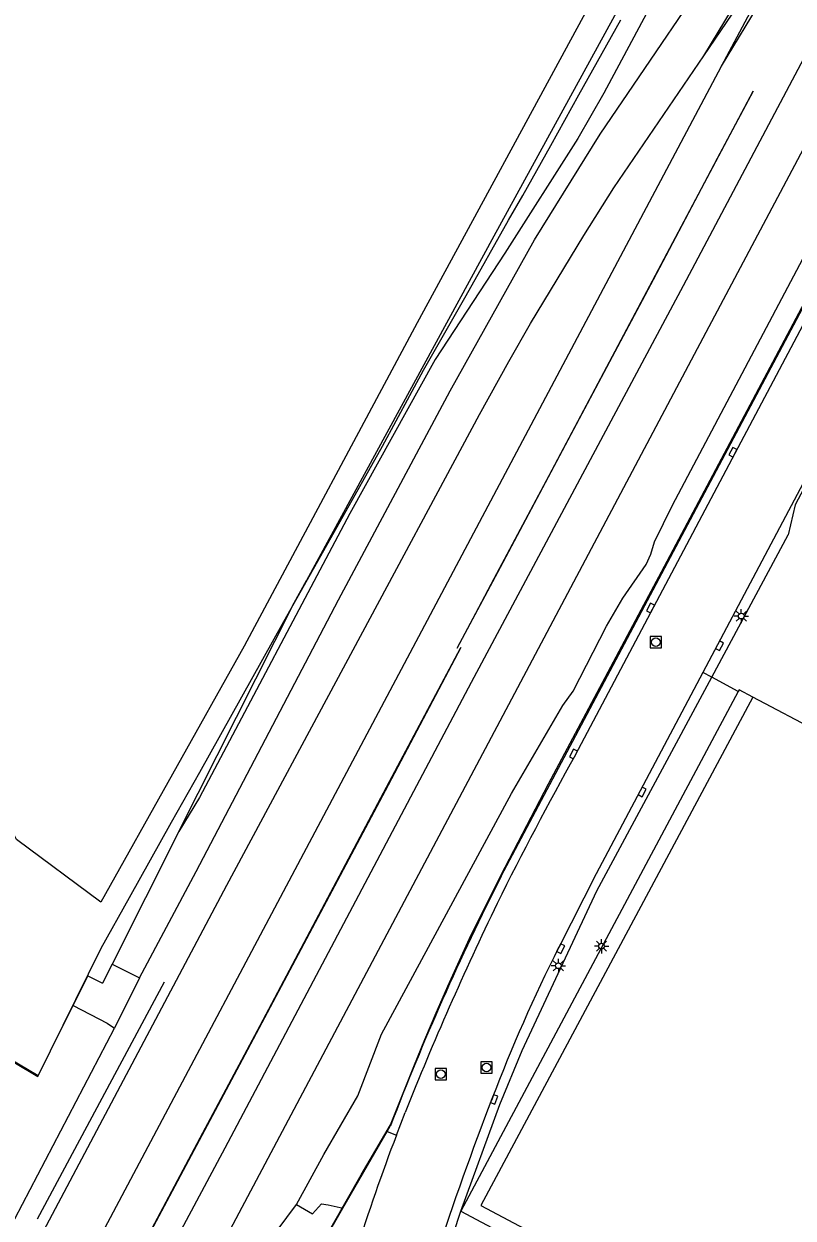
# Model space of a CAD drawing. Extents: x 136000 to 138005, y 398500 to 400500.
# Drawn here: x 137009.8 to 137077.3, y 399263.7 to 399368.6 of the extents above; entities that cross this region are included whole.
import ezdxf

# ---------------------------------------------------------------- set-up
doc = ezdxf.new("R2010")
doc.units = 0
for name, color, linetype in [('gg-afsc-hekwerk', 7, 'Continuous'), ('gg-afsc-muur', 7, 'Continuous'), ('gg-aspt-spoorlijn', 7, 'Continuous'), ('gg-knt-bronhoudergrens', 7, 'Continuous'), ('gg-knt-verharding', 7, 'Continuous'), ('gg-kntw-bovenkant insteek waterloop', 7, 'Continuous'), ('gg-kwrk-duiker nz buis', 7, 'Continuous'), ('gt-symb-kolk', 7, 'Continuous'), ('gt-symb-lichtmast', 7, 'Continuous'), ('gt-symb-rioolschacht', 7, 'Continuous'), ('gx-grn-maaiveld', 7, 'Continuous')]:
    doc.layers.add(name, color=color, linetype=linetype)

# ---------------------------------------------------------------- blocks, each defined once
blk = doc.blocks.new('gt0-KOLK')
at = {"layer": 'gt-symb-kolk'}
blk.add_lwpolyline([(0, 0), (0.37, 0), (0.37, 0.4), (-0.38, 0.4), (-0.38, 0), (0, 0)], dxfattribs=at)
blk = doc.blocks.new('gt0-RS')
at = {"layer": 'gt-symb-rioolschacht'}
blk.add_lwpolyline([(-0.5, -0.5), (0.5, -0.5), (0.5, 0.5), (-0.5, 0.5)], close=True, dxfattribs=at)
blk.add_circle((0, 0), 0.375, dxfattribs=at)
blk = doc.blocks.new('gt0-LMAST')
at = {"layer": 'gt-symb-lichtmast'}
for p, q in [((-0.18, 0.17), (-0.45, 0.44)), ((-0.01, 0.25), (-0.01, 0.62)), ((0.17, 0.17), (0.44, 0.44)), ((-0.26, 0), (-0.63, 0)), ((-0.18, -0.18), (-0.45, -0.45)), ((-0.01, -0.25), (-0.01, -0.63)), ((0.44, -0.45), (0.17, -0.18)), ((0.24, 0), (0.62, 0))]:
    blk.add_line(p, q, dxfattribs=at)
blk.add_circle((-0.01, 0), 0.25, dxfattribs=at)

msp = doc.modelspace()

# ---------------------------------------------------------------- linework, layer by layer
at = {"layer": 'gg-afsc-hekwerk'}
for p, q in [((137051.68, 399293.75), (137156.48, 399491.21)), ((137051.68, 399293.75), (137156.48, 399491.21)), ((137070.16, 399311.22), (137076.88, 399323.72)), ((137106.3, 399292.16), (137073.78, 399309.47)), ((137037.79, 399264.61), (137041.67, 399271.35)), ((137037.79, 399264.61), (137041.67, 399271.35)), ((137041.67, 399271.35), (137041.96, 399271.86)), ((137041.67, 399271.35), (137041.96, 399271.86)), ((137032.53, 399255.48), (137037.79, 399264.61)), ((137032.53, 399255.48), (137037.79, 399264.61))]:
    msp.add_line(p, q, dxfattribs=at)
for points in [[(137006.63, 399278.76), (137011.01, 399276.17), (137016.58, 399287.43), (137019.05, 399291.89), (137022.73, 399298.48), (137025.23, 399302.89), (137028.91, 399309.48), (137032.6, 399316.11), (137037.54, 399324.88), (137041.26, 399331.51), (137044.87, 399338.18), (137048.61, 399344.73), (137052.33, 399351.34), (137053.58, 399353.51), (137056.04, 399357.9), (137058.49, 399362.33), (137062.2, 399368.93)], [(137098.98, 399365.37), (137097.19, 399363.47), (137077.49, 399326.36), (137076.88, 399323.72)], [(137048.13, 399264.34), (137051.55, 399273.72), (137053.53, 399278.46), (137060.09, 399292.47), (137070.16, 399311.22)], [(137048.13, 399264.34), (137051.55, 399273.72), (137053.53, 399278.46), (137060.09, 399292.47), (137070.16, 399311.22)], [(137073.78, 399309.47), (137049.9, 399264.86), (137073.95, 399252.08)], [(137073.78, 399309.47), (137049.9, 399264.86), (137073.95, 399252.08)], [(137022.19, 399236.67), (137033.16, 399256.59), (137039.38, 399267.54), (137041.96, 399271.92)], [(137055.55, 399250.77), (137045.58, 399256.61), (137048.13, 399264.34)], [(137055.55, 399250.77), (137045.58, 399256.61), (137048.13, 399264.34)]]:
    msp.add_lwpolyline(points, dxfattribs=at)
msp.add_arc((137256.98, 399189.54), 230.23, 153.0882, 159.0514, dxfattribs=at)
msp.add_arc((137256.98, 399189.54), 230.23, 153.0882, 159.0514, dxfattribs=at)
at = {"layer": 'gg-afsc-muur'}
for points in [[(137041.96, 399271.92), (137043.07, 399274.7), (137044.02, 399277.06), (137044.98, 399279.42), (137045.98, 399281.75), (137046.99, 399284.09), (137048.02, 399286.35), (137049.05, 399288.61), (137050.35, 399291.21), (137051.64, 399293.81), (137055.85, 399301.85), (137060.58, 399310.75), (137062.27, 399313.94), (137063.96, 399317.13), (137065.76, 399320.48), (137067.55, 399323.84), (137070.52, 399329.45), (137075.79, 399339.36), (137078.08, 399343.66), (137081.62, 399350.32), (137083.41, 399353.67), (137085.19, 399357.01), (137089.96, 399365.99), (137092.24, 399370.31)], [(137047.82, 399313.78), (137049.45, 399316.83), (137051.07, 399319.88), (137055.89, 399328.93), (137060.7, 399337.97), (137067.26, 399350.31), (137073.81, 399362.65)], [(137047.86, 399313.81), (137051.62, 399320.89), (137058.06, 399332.99), (137061.46, 399339.37), (137065.04, 399346.11), (137070.68, 399356.77), (137073.83, 399362.67)], [(137048.15, 399313.82), (137041.5, 399301.25), (137029.17, 399278.08), (137021.63, 399263.92), (137007.62, 399237.63)], [(137015.31, 399252.07), (137025.26, 399270.79), (137030.53, 399280.65), (137041.89, 399302.05), (137048.11, 399313.77)]]:
    msp.add_lwpolyline(points, dxfattribs=at)
at = {"layer": 'gg-aspt-spoorlijn'}
for p, q in [((137069.46, 399365.75), (137086.89, 399394.56)), ((137071.02, 399364.84), (137086.89, 399394.56)), ((137069.46, 399365.75), (137088.47, 399393.64)), ((137071.02, 399364.84), (137088.47, 399393.64))]:
    msp.add_line(p, q, dxfattribs=at)
for points in [[(136622.55, 398500), (136664.08, 398578.07), (136674.83, 398598.42), (136696.75, 398639.32), (136710.53, 398665.55), (136721.38, 398685.82), (136745.23, 398730.81), (136754.2, 398747.39), (136811.59, 398855.66), (136820.42, 398872.18), (136830.73, 398891.75), (136840.38, 398909.75), (136915.91, 399052.09), (136974.65, 399162.44), (137051.59, 399307.39), (137069.69, 399341.51), (137149.15, 399491.21)], [(136618.27, 398500), (136675.99, 398608.59), (136702.44, 398658.6), (136737.24, 398723.77), (136774.15, 398793.22), (136781.13, 398806.52), (136803.84, 398849.02), (136811.99, 398864.71), (136832.51, 398903.07), (136839.3, 398916.4), (136854.79, 398945.21), (137005.02, 399227.98), (137027.46, 399269.92), (137049.09, 399310.77), (137067.69, 399345.61), (137085.77, 399379.74), (137102.04, 399410.38)], [(136832.46, 398927.87), (136850.11, 398960.67), (136876.96, 399009.42), (136907.88, 399067.36), (136924.19, 399098.51), (136961.55, 399168.7), (136986.45, 399215.13), (137006.03, 399252.33), (137027.61, 399292.95), (137049.79, 399334.27), (137052.34, 399338.94), (137054.25, 399342.26), (137058.94, 399349.98), (137061.57, 399354.17), (137069.46, 399365.75)], [(136739.35, 398744.81), (136749.75, 398764.46), (136761.08, 398785.58), (136792.46, 398844.68), (136807.63, 398872.92), (136815.69, 398887.7), (136848.2, 398946.28), (136862.67, 398972.66), (136907.32, 399056.5), (137071.02, 399364.84)]]:
    msp.add_lwpolyline(points, dxfattribs=at)
at = {"layer": 'gg-knt-bronhoudergrens'}
msp.add_lwpolyline([(137065.48, 399376.36), (137051.04, 399349.92), (137034.59, 399319.71)], dxfattribs=at)
at = {"layer": 'gg-knt-verharding'}
for p, q in [((137070.16, 399311.22), (137069.38, 399311.63)), ((137072.5, 399309.97), (137070.16, 399311.22)), ((137072.58, 399310.11), (137072.5, 399309.97)), ((137073.78, 399309.47), (137072.58, 399310.11)), ((137072.5, 399309.97), (137048.13, 399264.34)), ((137042.48, 399271.02), (137043.25, 399273.02)), ((137041.67, 399271.35), (137042.48, 399271.02))]:
    msp.add_line(p, q, dxfattribs=at)
for points in [[(137058.2, 399304.39), (137072.21, 399330.88), (137079.48, 399344.58), (137085.32, 399355.6), (137093.1, 399370.2), (137107.63, 399397.57), (137113.96, 399409.46), (137120.74, 399422.3), (137128.93, 399437.74), (137133.36, 399446.1), (137143.58, 399465.28), (137146.59, 399470.75), (137153.93, 399483.24), (137158.2, 399490.18)], [(137097.91, 399365.33), (137091.08, 399352.47), (137085.2, 399341.46), (137077.92, 399327.75), (137069.38, 399311.63)], [(137069.38, 399311.63), (137063.87, 399301.24), (137060.02, 399293.95), (137056.73, 399287.48)], [(137048.13, 399264.34), (137059.46, 399258.33), (137058.43, 399256.4), (137058.51, 399256.36)]]:
    msp.add_lwpolyline(points, dxfattribs=at)
for centre, radius, start, end in [((137316.23, 399160.22), 295.58, 150.8069, 153.6608), ((137305.39, 399168.44), 282.23, 154.1801, 158.2513), ((137191.35, 399220.19), 150.51, 153.4417, 158.9609), ((137344.06, 399161.75), 314.02, 159.0123, 161.6921), ((137225, 399201.78), 195.21, 159.2246, 162.3899)]:
    msp.add_arc(centre, radius, start, end, dxfattribs=at)
at = {"layer": 'gg-kntw-bovenkant insteek waterloop'}
for points in [[(137074.9, 399398.78), (137059.25, 399369.87), (137044.32, 399342.32), (137029.13, 399313.95), (137016.54, 399291.48)], [(137016.54, 399291.48), (137009.13, 399296.98), (137008.58, 399298.08), (137004.72, 399300.58), (137001.58, 399301.22), (136986.43, 399312.47), (136982.88, 399315.95), (136981.12, 399319.31)]]:
    msp.add_lwpolyline(points, dxfattribs=at)
at = {"layer": 'gg-kwrk-duiker nz buis'}
msp.add_line((137022.1, 399284.45), (137010.95, 399263.65), dxfattribs=at)
at = {"layer": 'gx-grn-maaiveld'}
for p, q in [((137023.39, 399297.67), (137017.52, 399286.04)), ((137017.52, 399286.04), (137016.67, 399284.36)), ((137017.52, 399286.04), (137019.94, 399284.82)), ((137014.1, 399282.39), (137015.4, 399285.01)), ((137015.4, 399285.01), (137016.67, 399284.36)), ((137019.94, 399284.82), (137017.74, 399280.41)), ((137030.35, 399260.45), (137033.72, 399264.94)), ((137037.54, 399264.67), (137037.79, 399264.61))]:
    msp.add_line(p, q, dxfattribs=at)
for points in [[(137133.12, 399488.45), (137124.92, 399475.37), (137109.52, 399451.7), (137100.95, 399438.01), (137094.01, 399425.58), (137089.2, 399416.7), (137085.38, 399409.16), (137082.5, 399403.85), (137079.96, 399398.47), (137074.9, 399389.3), (137070.58, 399380.96), (137060.69, 399362.48), (137058.42, 399358.49), (137051.99, 399348.43), (137045.88, 399339.09), (137038.41, 399325.6), (137025.21, 399300.67), (137023.39, 399297.67)], [(137058, 399309.98), (137060.93, 399315.7), (137062.36, 399318.15), (137064.41, 399321.1), (137064.83, 399322.03), (137065.14, 399323.11), (137066.71, 399326.33), (137082.17, 399355.51), (137085.83, 399362.11), (137087.16, 399364.23), (137088.89, 399366.68), (137090.09, 399368.75), (137090.84, 399370.37), (137092.69, 399374.87), (137094.15, 399377.98), (137113.08, 399413.63), (137114.33, 399415.71), (137116.5, 399418.62), (137117.75, 399420.69), (137118.77, 399422.88), (137119.94, 399426.32), (137120.81, 399428.38), (137135.62, 399456.23), (137136.65, 399457.98)], [(137019.94, 399284.82), (137024.92, 399294.16), (137037.39, 399318.01), (137047.19, 399336.36), (137054.62, 399349.62), (137060.36, 399358.89), (137072.63, 399376.93), (137083.53, 399395.51), (137101.04, 399427.87), (137103.91, 399433.33)], [(137023.39, 399297.67), (137033.52, 399317.74), (137034.59, 399319.71)], [(137033.72, 399264.94), (137036.11, 399269.31), (137039.11, 399274.47), (137041.18, 399279.88), (137052.58, 399301.01), (137057.1, 399308.74), (137058, 399309.98)], [(137006.61, 399278.86), (137011.05, 399276.25), (137014.1, 399282.39)], [(137014.1, 399282.39), (137017.08, 399280.84), (137017.74, 399280.41)], [(136874.42, 399058.58), (136864.9, 399034.01), (136849.64, 398972.69), (136846.05, 398959.45), (136875.88, 399014.34), (136889.18, 399039.92), (136917.86, 399093.92), (136933.1, 399123.35), (136946.94, 399149.57), (136963.28, 399180.19), (136980.05, 399210.93), (137008.98, 399263.69), (137017.74, 399280.41)], [(137033.72, 399264.94), (137035.13, 399264.13), (137035.91, 399264.98), (137036.48, 399264.9), (137037.54, 399264.67)]]:
    msp.add_lwpolyline(points, dxfattribs=at)

# ---------------------------------------------------------------- block references
at = {"layer": 'gt-symb-kolk'}
for p, rotation in [((137072.21, 399330.88), 62.47487505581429), ((137064.97, 399317.2), 62.47487505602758), ((137070.67, 399314.07), -117.93293012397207), ((137058.2, 399304.39), 62.47487505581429), ((137063.87, 399301.24), -117.79574833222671), ((137056.73, 399287.48), -116.4640005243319), ((137050.88, 399274.22), -110.95176845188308)]:
    msp.add_blockref('gt0-KOLK', p, dxfattribs=dict(at, rotation=rotation))
at = {"layer": 'gt-symb-lichtmast'}
for p in [(137072.77, 399316.58), (137060.5, 399287.61), (137056.71, 399285.89)]:
    msp.add_blockref('gt0-LMAST', p, dxfattribs=at)
at = {"layer": 'gt-symb-rioolschacht'}
for p in [(137065.26, 399314.3), (137046.39, 399276.37), (137050.4, 399276.96)]:
    msp.add_blockref('gt0-RS', p, dxfattribs=at)

doc.saveas('drawing.dxf')
